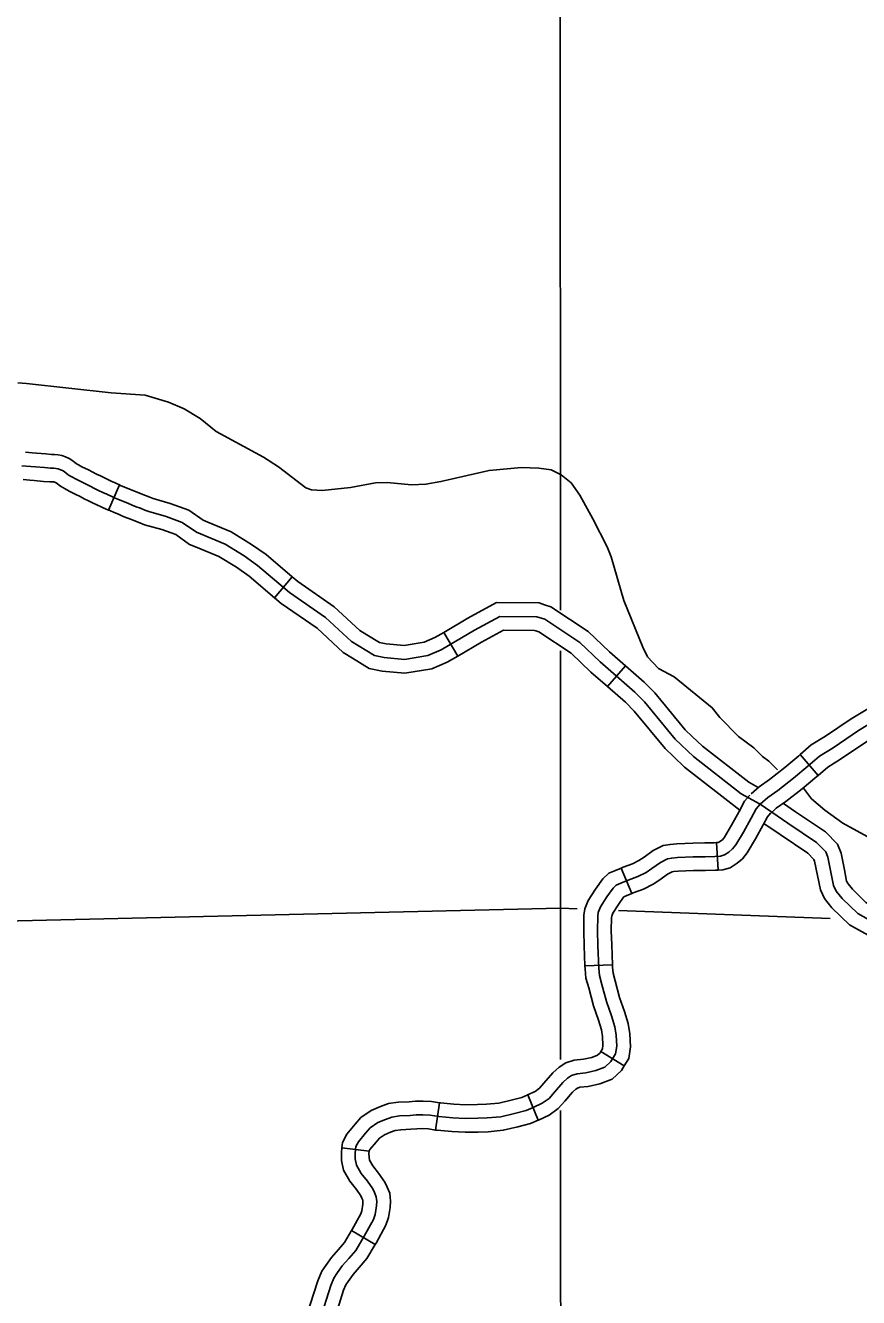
# Model space of a CAD drawing. Extents: x -19 to 366, y -4 to 359.
# Drawn here: x 135.837 to 136.698, y 196.67 to 197.983 of the extents above; entities that cross this region are included whole.
import ezdxf

# ---------------------------------------------------------------- set-up
doc = ezdxf.new("R2010")
doc.units = 0
for name, color, linetype in [('Level 32', 7, 'Continuous'), ('Level 35', 7, 'Continuous'), ('Level 45', 7, 'Continuous'), ('Level 5', 7, 'Continuous'), ('Level 60', 7, 'Continuous')]:
    doc.layers.add(name, color=color, linetype=linetype)

msp = doc.modelspace()

# ---------------------------------------------------------------- linework, layer by layer
at = {"layer": 'Level 32'}
for p, q in [((136.6373, 197.2306), (136.6558, 197.2092)), ((136.5528, 197.1115), (136.5509, 197.1399)), ((136.4636, 197.0873), (136.4524, 197.1134)), ((136.4435, 197.0137), (136.4151, 197.0126)), ((136.4557, 196.9092), (136.4315, 196.9241)), ((136.3668, 196.8531), (136.356, 196.8794)), ((136.2609, 196.8431), (136.265, 196.8712)), ((136.1924, 196.8214), (136.1641, 196.8246)), ((136.1986, 196.725), (136.1742, 196.7395))]:
    msp.add_line(p, q, dxfattribs=at)
for points in [[(136.7223, 197.2871), (136.7156, 197.283), (136.6899, 197.2674), (136.6635, 197.2498), (136.6488, 197.2406), (136.6373, 197.2306)], [(136.723, 197.2709), (136.6975, 197.2554), (136.6712, 197.2378), (136.6573, 197.2292), (136.6452, 197.2187), (136.6305, 197.2062), (136.6142, 197.1935), (136.6038, 197.1863), (136.5961, 197.1794)], [(136.7372, 197.263), (136.7304, 197.2588), (136.7051, 197.2434), (136.6789, 197.2259), (136.6657, 197.2177), (136.6558, 197.2092)], [(136.6373, 197.2306), (136.6359, 197.2295), (136.6216, 197.2172), (136.6057, 197.205), (136.595, 197.1975), (136.5866, 197.19)], [(136.6558, 197.2092), (136.6544, 197.2079), (136.6395, 197.1952), (136.6226, 197.1821), (136.6126, 197.1752), (136.6055, 197.1688)], [(136.5509, 197.1399), (136.5529, 197.14), (136.5534, 197.1401), (136.555, 197.1412), (136.5574, 197.1431), (136.5591, 197.1454), (136.5664, 197.1577), (136.5743, 197.1719), (136.58, 197.1826), (136.5853, 197.1887)], [(136.241, 196.8586), (136.2479, 196.8588), (136.2552, 196.8583), (136.2642, 196.857), (136.2787, 196.8556), (136.2915, 196.855), (136.3044, 196.8552), (136.3142, 196.8555), (136.3284, 196.8568), (136.3423, 196.86), (136.3544, 196.8633), (136.3615, 196.8663), (136.371, 196.8707), (136.378, 196.8757), (136.3835, 196.8821), (136.3922, 196.8922), (136.3971, 196.8967), (136.4013, 196.8994), (136.407, 196.9012), (136.4159, 196.9021), (136.4264, 196.9045), (136.4355, 196.908), (136.4417, 196.9137), (136.4468, 196.9219), (136.4479, 196.9297), (136.4473, 196.941), (136.4459, 196.9497), (136.4426, 196.9609), (136.4374, 196.9756), (136.4327, 196.9934), (136.4301, 197.0025), (136.4294, 197.0103), (136.4285, 197.0337), (136.4281, 197.0486), (136.4283, 197.0637), (136.4289, 197.0676), (136.4312, 197.0734), (136.4378, 197.0839), (136.4442, 197.0928), (136.4475, 197.0959), (136.4523, 197.0979), (136.4598, 197.1011), (136.4698, 197.1047), (136.4782, 197.1091), (136.4842, 197.1132), (136.493, 197.1194), (136.5004, 197.1231), (136.5048, 197.1239), (136.5107, 197.1243), (136.5268, 197.1251), (136.5392, 197.1252), (136.5492, 197.1255), (136.5552, 197.1259), (136.5593, 197.127), (136.5636, 197.1298), (136.5676, 197.1332), (136.5709, 197.1374), (136.5787, 197.1507), (136.5868, 197.1651), (136.5918, 197.1745), (136.5961, 197.1794)], [(136.5528, 197.1115), (136.5574, 197.1118), (136.5652, 197.1138), (136.5721, 197.1184), (136.5778, 197.1232), (136.5827, 197.1294), (136.5911, 197.1436), (136.5992, 197.1583), (136.6035, 197.1664), (136.6068, 197.1701)], [(136.4524, 197.1134), (136.4545, 197.1143), (136.4641, 197.1178), (136.4709, 197.1213), (136.4762, 197.1249), (136.4857, 197.1317), (136.4959, 197.1367), (136.503, 197.138), (136.5099, 197.1385), (136.5264, 197.1393), (136.5389, 197.1394), (136.5485, 197.1397), (136.5509, 197.1399)], [(136.4151, 197.0126), (136.4143, 197.0332), (136.4138, 197.0485), (136.4141, 197.0648), (136.4151, 197.0713), (136.4185, 197.0799), (136.426, 197.0918), (136.4335, 197.1023), (136.4398, 197.1081), (136.4467, 197.111), (136.4524, 197.1134)], [(136.4636, 197.0873), (136.465, 197.0879), (136.4755, 197.0917), (136.4854, 197.0969), (136.4923, 197.1015), (136.5003, 197.1072), (136.505, 197.1095), (136.5066, 197.1098), (136.5115, 197.1102), (136.5272, 197.1109), (136.5395, 197.111), (136.5499, 197.1113), (136.5528, 197.1115)], [(136.4435, 197.0137), (136.4427, 197.0342), (136.4423, 197.0487), (136.4425, 197.0625), (136.4427, 197.0639), (136.4439, 197.0669), (136.4496, 197.076), (136.4549, 197.0834), (136.4553, 197.0838), (136.4578, 197.0848), (136.4636, 197.0873)], [(136.4315, 196.9241), (136.4331, 196.9268), (136.4337, 196.9304), (136.4332, 196.9395), (136.4321, 196.9465), (136.4291, 196.9564), (136.4238, 196.9714), (136.419, 196.9897), (136.4161, 196.9999), (136.4153, 197.0094), (136.4151, 197.0126)], [(136.4557, 196.9092), (136.4604, 196.9169), (136.4622, 196.9291), (136.4615, 196.9424), (136.4598, 196.9529), (136.4561, 196.9653), (136.4509, 196.9798), (136.4464, 196.9971), (136.4442, 197.0051), (136.4436, 197.0112), (136.4435, 197.0137)], [(136.3558, 196.8793), (136.3638, 196.883), (136.3683, 196.8863), (136.3727, 196.8914), (136.3819, 196.9021), (136.3884, 196.9081), (136.3954, 196.9124), (136.4041, 196.9151), (136.4136, 196.9162), (136.4223, 196.9181), (136.4279, 196.9203), (136.4307, 196.9228), (136.4315, 196.9241)], [(136.3668, 196.8531), (136.3672, 196.8532), (136.3782, 196.8584), (136.3876, 196.8652), (136.3943, 196.8728), (136.4024, 196.8823), (136.4057, 196.8854), (136.4073, 196.8864), (136.4099, 196.8872), (136.4183, 196.8881), (136.4306, 196.8909), (136.4431, 196.8957), (136.4528, 196.9045), (136.4557, 196.9092)], [(136.265, 196.8712), (136.2659, 196.8711), (136.2797, 196.8697), (136.2918, 196.8692), (136.3041, 196.8694), (136.3134, 196.8697), (136.3262, 196.8709), (136.3388, 196.8738), (136.3498, 196.8768), (136.356, 196.8794)], [(136.1641, 196.8246), (136.1648, 196.8301), (136.1693, 196.8387), (136.1778, 196.849), (136.1837, 196.8559), (136.1943, 196.8633), (136.2039, 196.8672), (136.2122, 196.8704), (136.2223, 196.8717), (136.2337, 196.8723), (136.2403, 196.8727), (136.2481, 196.873), (136.2567, 196.8724), (136.265, 196.8712)], [(136.1413, 196.6468), (136.1526, 196.6826), (136.1558, 196.6903), (136.1591, 196.695), (136.1646, 196.7028), (136.1713, 196.7105), (136.1784, 196.7188), (136.1871, 196.7334), (136.1967, 196.7507), (136.1986, 196.756), (136.1999, 196.7648), (136.2002, 196.7692), (136.1996, 196.7742), (136.1979, 196.7785), (136.1962, 196.7822), (136.1907, 196.7902), (136.1842, 196.7982), (136.1794, 196.8068), (136.178, 196.8132), (136.1778, 196.8194), (136.1786, 196.8259), (136.1812, 196.8308), (136.1887, 196.8398), (136.1933, 196.8453), (136.2012, 196.8508), (136.2091, 196.854), (136.2157, 196.8565), (136.2236, 196.8576), (136.2346, 196.8581), (136.241, 196.8586)], [(136.2609, 196.8431), (136.2625, 196.8429), (136.2777, 196.8414), (136.2913, 196.8408), (136.3047, 196.841), (136.3151, 196.8413), (136.3307, 196.8428), (136.3458, 196.8462), (136.359, 196.8499), (136.3668, 196.8531)], [(136.1924, 196.8214), (136.1924, 196.8216), (136.193, 196.8228), (136.1995, 196.8307), (136.2029, 196.8347), (136.208, 196.8382), (136.2143, 196.8408), (136.2192, 196.8426), (136.2249, 196.8434), (136.2354, 196.844), (136.2417, 196.8444), (136.2476, 196.8445), (136.2537, 196.8442), (136.2609, 196.8431)], [(136.1742, 196.7395), (136.1747, 196.7405), (136.1837, 196.7566), (136.1847, 196.7595), (136.1858, 196.7664), (136.1859, 196.7689), (136.1857, 196.7707), (136.1848, 196.7729), (136.1838, 196.775), (136.1792, 196.7817), (136.1724, 196.7903), (136.1659, 196.8018), (136.1639, 196.8115), (136.1636, 196.82), (136.1641, 196.8246)], [(136.1986, 196.725), (136.1994, 196.7263), (136.2096, 196.7448), (136.2124, 196.7526), (136.214, 196.7632), (136.2145, 196.7695), (136.2135, 196.7778), (136.2109, 196.7842), (136.2085, 196.7893), (136.2021, 196.7986), (136.196, 196.8062), (136.1928, 196.8119), (136.1922, 196.8149), (136.1921, 196.8188), (136.1924, 196.8214)], [(136.1273, 196.6498), (136.1278, 196.6514), (136.1393, 196.6875), (136.1433, 196.6972), (136.1475, 196.7032), (136.1534, 196.7115), (136.1605, 196.7198), (136.1668, 196.7271), (136.1742, 196.7395)], [(136.1539, 196.64), (136.1547, 196.6422), (136.166, 196.6778), (136.1683, 196.6834), (136.1707, 196.6868), (136.1758, 196.694), (136.182, 196.7013), (136.1899, 196.7105), (136.1986, 196.725)]]:
    msp.add_lwpolyline(points, dxfattribs=at)
at = {"layer": 'Level 35'}
for points in [[(135.8295, 197.6145), (135.8384, 197.6137)], [(135.8384, 197.6137), (135.926, 197.6041), (135.9612, 197.6016), (135.9851, 197.5945), (136.0014, 197.5877), (136.018, 197.5775), (136.0343, 197.5643), (136.0832, 197.5376), (136.0988, 197.5277), (136.1269, 197.5059), (136.1329, 197.504), (136.1439, 197.5033), (136.173, 197.5064), (136.1987, 197.5111), (136.2108, 197.5115), (136.2361, 197.5093), (136.2509, 197.5097), (136.2664, 197.5125), (136.3162, 197.524), (136.3495, 197.5272), (136.3676, 197.5265), (136.3801, 197.5246), (136.3907, 197.5194), (136.401, 197.5111), (136.4097, 197.4986), (136.4234, 197.474), (136.4379, 197.4452)], [(136.4379, 197.4452), (136.4421, 197.4349), (136.4552, 197.3899), (136.4749, 197.3415), (136.4798, 197.3317), (136.491, 197.3196)], [(136.491, 197.3196), (136.5073, 197.311), (136.5466, 197.279), (136.5545, 197.269), (136.5735, 197.2492), (136.5893, 197.2375), (136.5983, 197.2287), (136.6051, 197.2239), (136.614, 197.2149)], [(136.6406, 197.1961), (136.649, 197.1851), (136.6626, 197.1734), (136.6812, 197.1598), (136.7354, 197.1301)]]:
    msp.add_lwpolyline(points, dxfattribs=at)
at = {"layer": 'Level 45'}
for p, q in [((135.9345, 197.5091), (135.9231, 197.4831)), ((136.1129, 197.4143), (136.0946, 197.3926)), ((136.2693, 197.3568), (136.2838, 197.3323)), ((136.457, 197.3223), (136.4384, 197.3008))]:
    msp.add_line(p, q, dxfattribs=at)
for points in [[(135.9345, 197.5091), (135.9315, 197.5104), (135.9293, 197.5114), (135.9274, 197.5122), (135.9233, 197.5142), (135.9191, 197.5162), (135.9149, 197.5183), (135.9107, 197.5203), (135.9065, 197.5224), (135.9024, 197.5245), (135.8958, 197.5278), (135.8922, 197.5297), (135.8908, 197.5306), (135.8899, 197.5312), (135.8855, 197.5345), (135.8825, 197.5364), (135.8788, 197.538), (135.8751, 197.5393), (135.8711, 197.5402), (135.8675, 197.5405), (135.8643, 197.5406), (135.8584, 197.5411), (135.849, 197.5419), (135.8443, 197.5423), (135.8375, 197.5429)], [(136.5961, 197.1794), (136.5765, 197.1902), (136.5271, 197.2286), (136.5083, 197.2465), (136.4766, 197.285), (136.4667, 197.2951), (136.4307, 197.3263), (136.4097, 197.3464), (136.3737, 197.3703), (136.3653, 197.373), (136.3274, 197.3733), (136.3012, 197.3592), (136.2666, 197.3387), (136.253, 197.3328), (136.2287, 197.3289), (136.2079, 197.3309), (136.1978, 197.333), (136.1742, 197.3474), (136.1474, 197.3721), (136.1102, 197.3981), (136.0772, 197.4259), (136.0632, 197.4359), (136.0435, 197.4478), (136.0139, 197.4602), (135.9994, 197.4704), (135.9826, 197.4765), (135.9649, 197.4815), (135.9607, 197.4831), (135.9564, 197.4849), (135.9519, 197.4866), (135.9476, 197.4883), (135.9432, 197.4901), (135.9388, 197.4919), (135.9344, 197.4937), (135.9301, 197.4955), (135.9258, 197.4974), (135.9235, 197.4984), (135.9214, 197.4994), (135.9172, 197.5014), (135.9129, 197.5034), (135.9087, 197.5055), (135.9044, 197.5076), (135.9002, 197.5097), (135.896, 197.5118), (135.8893, 197.5152), (135.8853, 197.5173), (135.8834, 197.5184), (135.8817, 197.5195), (135.8774, 197.5228), (135.8757, 197.5238), (135.8736, 197.5248), (135.8713, 197.5256), (135.8689, 197.5261), (135.8667, 197.5263), (135.8635, 197.5264), (135.8572, 197.5269), (135.8478, 197.5277), (135.8431, 197.5281), (135.8337, 197.5289)], [(135.9231, 197.4831), (135.92, 197.4844), (135.9176, 197.4855), (135.9155, 197.4865), (135.911, 197.4886), (135.9067, 197.4907), (135.9024, 197.4927), (135.8981, 197.4948), (135.8938, 197.497), (135.8896, 197.4991), (135.8827, 197.5026), (135.8785, 197.5049), (135.8761, 197.5063), (135.8736, 197.5079), (135.8693, 197.5111), (135.8689, 197.5113), (135.8684, 197.5116), (135.8675, 197.5119), (135.8667, 197.5121), (135.8658, 197.5121), (135.8628, 197.5122), (135.856, 197.5127), (135.8466, 197.5136), (135.8419, 197.514), (135.835, 197.5145)], [(136.0259, 197.4706), (136.0209, 197.4727), (136.006, 197.4831), (135.987, 197.49), (135.9694, 197.495), (135.966, 197.4963), (135.9615, 197.4981), (135.9571, 197.4998), (135.9528, 197.5015), (135.9485, 197.5032), (135.9442, 197.505), (135.9399, 197.5068), (135.9357, 197.5086), (135.9345, 197.5091)], [(136.0149, 197.4444), (136.007, 197.4477), (135.9928, 197.4577), (135.9783, 197.463), (135.9603, 197.468), (135.9555, 197.4699), (135.9512, 197.4716), (135.9468, 197.4733), (135.9423, 197.4751), (135.9378, 197.4769), (135.9334, 197.4787), (135.929, 197.4806), (135.9245, 197.4825), (135.9231, 197.4831)], [(136.1129, 197.4143), (136.0859, 197.4372), (136.071, 197.4477), (136.0499, 197.4605), (136.0259, 197.4706)], [(136.0946, 197.3926), (136.0685, 197.4147), (136.0554, 197.424), (136.037, 197.4351), (136.0149, 197.4444)], [(136.19, 197.3544), (136.1828, 197.3588), (136.1563, 197.3832), (136.1188, 197.4094), (136.1129, 197.4143)], [(136.1752, 197.3302), (136.1656, 197.336), (136.1385, 197.361), (136.1015, 197.3868), (136.0946, 197.3926)], [(136.3732, 197.3854), (136.3677, 197.3872), (136.3239, 197.3876), (136.2942, 197.3716), (136.2693, 197.3568)], [(136.457, 197.3223), (136.4403, 197.3368), (136.4186, 197.3576), (136.3799, 197.3832), (136.3732, 197.3854)], [(136.3643, 197.3584), (136.363, 197.3588), (136.3309, 197.3591), (136.3082, 197.3468), (136.2838, 197.3323)], [(136.2693, 197.3568), (136.2601, 197.3514), (136.249, 197.3466), (136.2283, 197.3432), (136.21, 197.345), (136.2031, 197.3464), (136.19, 197.3544)], [(136.4384, 197.3008), (136.4211, 197.3158), (136.4008, 197.3353), (136.3675, 197.3574), (136.3643, 197.3584)], [(136.2838, 197.3323), (136.273, 197.326), (136.2569, 197.3191), (136.2292, 197.3146), (136.2057, 197.3168), (136.1924, 197.3196), (136.1752, 197.3302)], [(136.5259, 197.2493), (136.5187, 197.2562), (136.4872, 197.2945), (136.4764, 197.3055), (136.457, 197.3223)], [(136.5064, 197.2287), (136.4978, 197.2368), (136.466, 197.2755), (136.457, 197.2848), (136.4384, 197.3008)], [(136.5941, 197.1967), (136.5844, 197.2021), (136.5364, 197.2394), (136.5259, 197.2493)], [(136.5751, 197.1733), (136.5179, 197.2178), (136.5064, 197.2287)], [(136.7188, 197.0542), (136.6967, 197.0665), (136.6806, 197.082), (136.6746, 197.0896), (136.6718, 197.0956), (136.6658, 197.1249), (136.6637, 197.1303), (136.6542, 197.1399), (136.6246, 197.1599), (136.5961, 197.1794)], [(136.683, 197.1117), (136.6795, 197.1289), (136.6758, 197.1382), (136.6634, 197.1509), (136.6326, 197.1717), (136.62, 197.1803)], [(136.6551, 197.106), (136.6521, 197.1208), (136.6515, 197.1224), (136.6451, 197.129), (136.6167, 197.1482), (136.5999, 197.1596)], [(136.7396, 197.0681), (136.7269, 197.0668), (136.724, 197.0675), (136.7052, 197.078), (136.6912, 197.0916), (136.6867, 197.0972), (136.6853, 197.1001), (136.683, 197.1117)], [(136.7425, 197.0399), (136.725, 197.0381), (136.7136, 197.0408), (136.6882, 197.055), (136.6701, 197.0724), (136.6625, 197.0821), (136.6582, 197.0911), (136.6551, 197.106)]]:
    msp.add_lwpolyline(points, dxfattribs=at)
at = {"layer": 'Level 5'}
for points in [[(136.3894, 198.0464), (136.3897, 197.3797)], [(136.3897, 197.3376), (136.3898, 197.072)], [(136.3898, 197.072), (135.476, 197.0509)], [(136.4072, 197.0714), (136.3898, 197.072)], [(136.3898, 197.072), (136.3899, 196.9158)], [(136.6682, 197.0616), (136.4498, 197.0698)], [(136.3899, 196.8633), (136.3906, 196.0705)]]:
    msp.add_lwpolyline(points, dxfattribs=at)
at = {"layer": 'Level 60'}
for points in [[(139.4406, 1.5315), (139.2511, 10.1473), (139.0608, 18.7633), (138.8699, 27.3793), (138.6784, 35.9956), (138.4861, 44.6119), (138.2932, 53.2285), (138.0997, 61.8451), (137.9055, 70.4619), (137.7106, 79.0789), (137.5151, 87.6959), (137.319, 96.3132), (137.1221, 104.9306), (136.9247, 113.5481), (136.7265, 122.1658), (136.5278, 130.7836), (136.3283, 139.4016), (136.1282, 148.0197), (135.9275, 156.6379), (135.7261, 165.2564), (135.5241, 173.8749), (135.3214, 182.4936), (135.1181, 191.1125), (134.9141, 199.7315), (134.7095, 208.3506), (134.5043, 216.9699), (134.2984, 225.5894), (134.0919, 234.209), (133.8847, 242.8288), (133.6769, 251.4487), (133.4685, 260.0687), (133.2594, 268.6889), (133.0497, 277.3093), (132.8393, 285.9298), (132.6283, 294.5504), (132.4167, 303.1713), (132.2044, 311.7922), (131.9916, 320.4133), (131.778, 329.0346), (131.5639, 337.656), (131.3491, 346.2776)], [(0, 189.5162), (7.1121, 189.5206), (14.2243, 189.5339), (21.3364, 189.556), (28.4484, 189.5869), (35.5605, 189.6267), (42.6725, 189.6754), (49.7844, 189.7329), (56.8962, 189.7992), (64.0079, 189.8744), (71.1196, 189.9584), (78.2311, 190.0512), (85.3425, 190.1529), (92.4538, 190.2635), (99.5649, 190.3829), (106.6759, 190.5111), (113.7867, 190.6482), (120.8974, 190.7941), (128.0078, 190.9489), (135.1181, 191.1125), (142.2282, 191.2849), (149.338, 191.4662), (156.4476, 191.6563), (163.5569, 191.8553), (170.666, 192.0631), (177.7749, 192.2798), (184.8835, 192.5053), (191.9917, 192.7396), (199.0997, 192.9828), (206.2074, 193.2348), (213.3147, 193.4956), (220.4218, 193.7653), (227.5285, 194.0438), (234.6348, 194.3312), (241.7408, 194.6274), (248.8464, 194.9324), (255.9516, 195.2463), (263.0564, 195.569), (270.1608, 195.9005), (277.2648, 196.2409), (284.3683, 196.5901), (291.4715, 196.9481), (298.5741, 197.315), (305.6763, 197.6907), (312.7781, 198.0753), (319.8793, 198.4686), (326.9801, 198.8708), (334.0804, 199.2818), (341.1801, 199.7017)]]:
    msp.add_spline(points, degree=3, dxfattribs=at)

doc.saveas('drawing.dxf')
